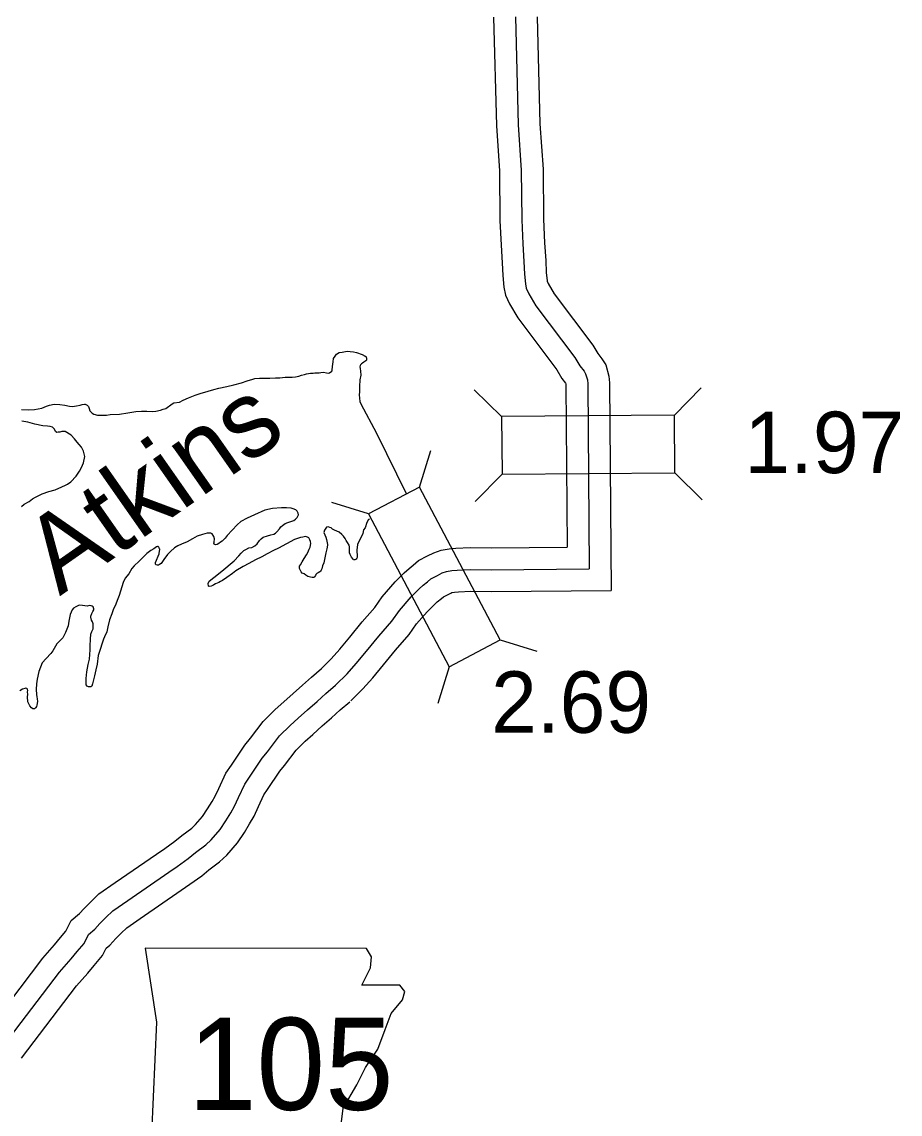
# Model space of a CAD drawing. Extents: x 31699 to 244310, y -8841 to 11474.
# Drawn here: x 98384 to 98787, y 3056 to 3557 of the extents above; entities that cross this region are included whole.
import ezdxf

# ---------------------------------------------------------------- set-up
doc = ezdxf.new("R2010")
doc.units = 0
for name, color, linetype in [('B_Logo', 7, 'Continuous'), ('G-ANNO-TEXT', 7, 'Continuous'), ('Level 55', 7, 'Continuous'), ('R_Draft', 7, 'Continuous'), ('R_XS_EARTHWORK_STAGE1', 7, 'Continuous'), ('R_XS_EARTHWORK_STAGE2', 7, 'Continuous'), ('S_WALL', 7, 'Continuous')]:
    doc.layers.add(name, color=color, linetype=linetype)

msp = doc.modelspace()

# ---------------------------------------------------------------- linework, layer by layer
at = {"layer": 'B_Logo'}
for points in [[(98610.22, 3558.8), (98611.49, 3509.34), (98612.94, 3488.58), (98613.14, 3465.76), (98613.64, 3454.74), (98614.12, 3446.67), (98614.41, 3440.93), (98614.82, 3436.39), (98615.22, 3434.45), (98616.43, 3431.92), (98619.64, 3426.32), (98637.48, 3402.66), (98639.82, 3398.8), (98641.69, 3396.4), (98642.43, 3395.2), (98643.24, 3392.39), (98643.37, 3390.66), (98644.07, 3305.82)], [(98527.77, 3252.44), (98533.08, 3257.72), (98537.27, 3262.4), (98541.98, 3268.09), (98547.62, 3274.98), (98553.59, 3281.86), (98557.04, 3286.74), (98562.42, 3292.96), (98566.13, 3296.64), (98567.93, 3298.25), (98569.85, 3299.79), (98571.51, 3301.26), (98574.44, 3302.8), (98576.7, 3303.94), (98578.63, 3304.61), (98581.09, 3305.02), (98583.55, 3305.22), (98589.68, 3305.5), (98599.13, 3305.39), (98644.07, 3305.82)], [(98375.89, 3087.57), (98401.3, 3120.94), (98406.61, 3126.95), (98409.4, 3130.36), (98412.52, 3134.11), (98414.57, 3138.19), (98417.36, 3140.53), (98419.75, 3143.2), (98422.4, 3145.88), (98425.66, 3149.02), (98432.5, 3153.78), (98451.38, 3166.7), (98455.23, 3169.38), (98460.28, 3172.99), (98463.53, 3175.74), (98468.25, 3179.22), (98470.78, 3181.56), (98474.82, 3186.24), (98477.54, 3190.32), (98479.8, 3194), (98481.52, 3196.94), (98483.31, 3200.94), (98486.22, 3207.09), (98488.34, 3210.23), (98494.17, 3219.06), (98496.56, 3221.93), (98502.14, 3229.22), (98506.98, 3234.04), (98510.7, 3237.32), (98514.95, 3241.2), (98519.27, 3245.01), (98523.32, 3248.62), (98527.77, 3252.44)]]:
    msp.add_lwpolyline(points, dxfattribs=at)
at = {"layer": 'G-ANNO-TEXT'}
msp.add_lwpolyline([(98440.55, 3131.83), (98445.63, 3097.99), (98443.37, 3046.68), (98447.88, 3043.86), (98456.34, 3043.86), (98456.34, 3025.81), (98527.4, 3025.81), (98530.78, 3033.14), (98529.65, 3044.98), (98531.34, 3058.52), (98537.55, 3069.23), (98541.49, 3077.13), (98547.13, 3085.59), (98550.52, 3094.61), (98553.34, 3101.94), (98558.41, 3108.14), (98559.54, 3112.09), (98557.28, 3114.91), (98539.8, 3114.91), (98543.75, 3122.81), (98544.31, 3127.88), (98541.98, 3131.78)], close=True, dxfattribs=at)
at = {"layer": 'Level 55'}
for points in [[(98520.72, 3259.53), (98525.82, 3264.6), (98529.68, 3268.93), (98534.26, 3274.45), (98539.97, 3281.42), (98545.71, 3288.04), (98549.15, 3292.91), (98555.1, 3299.8), (98559.28, 3303.93), (98561.46, 3305.89), (98563.41, 3307.44), (98565.78, 3309.54), (98569.86, 3311.69), (98572.79, 3313.17), (98576.15, 3314.34), (98579.86, 3314.95), (98582.91, 3315.2), (98589.51, 3315.51), (98599.14, 3315.39), (98633.99, 3315.72)], [(98534.83, 3245.35), (98540.35, 3250.84), (98544.85, 3255.88), (98549.7, 3261.73), (98555.26, 3268.53), (98561.47, 3275.69), (98564.92, 3280.57), (98569.73, 3286.13), (98572.99, 3289.36), (98574.39, 3290.61), (98576.3, 3292.13), (98577.24, 3292.98), (98579.02, 3293.91), (98580.61, 3294.71), (98581.1, 3294.89), (98582.32, 3295.09), (98584.2, 3295.24), (98589.85, 3295.5), (98599.12, 3295.39), (98654.15, 3295.92)], [(98367.92, 3093.61), (98393.56, 3127.28), (98398.99, 3133.43), (98401.68, 3136.73), (98404.1, 3139.63), (98406.56, 3144.52), (98410.38, 3147.72), (98412.47, 3150.06), (98415.38, 3153), (98419.29, 3156.78), (98426.82, 3162.01), (98445.7, 3174.93), (98449.47, 3177.55), (98454.14, 3180.89), (98457.34, 3183.59), (98461.86, 3186.93), (98463.57, 3188.52), (98466.85, 3192.31), (98469.12, 3195.71), (98471.22, 3199.14), (98472.61, 3201.51), (98474.22, 3205.12), (98477.51, 3212.06), (98480.03, 3215.79), (98486.13, 3225.03), (98488.74, 3228.17), (98494.61, 3235.83), (98500.15, 3241.34), (98504.02, 3244.76), (98508.27, 3248.64), (98512.63, 3252.49), (98516.74, 3256.15), (98521.26, 3260.03)], [(98383.86, 3081.53), (98409.04, 3114.59), (98414.23, 3120.48), (98417.11, 3124), (98420.93, 3128.59), (98422.57, 3131.85), (98424.34, 3133.33), (98427.03, 3136.34), (98429.43, 3138.76), (98432.03, 3141.27), (98438.18, 3145.54), (98457.05, 3158.47), (98460.99, 3161.21), (98466.42, 3165.09), (98469.73, 3167.88), (98474.64, 3171.51), (98477.98, 3174.6), (98482.8, 3180.17), (98485.97, 3184.93), (98488.37, 3188.85), (98490.43, 3192.36), (98492.39, 3196.77), (98494.93, 3202.12), (98496.65, 3204.68), (98502.22, 3213.09), (98504.38, 3215.7), (98509.67, 3222.61), (98513.82, 3226.73), (98517.38, 3229.87), (98521.64, 3233.76), (98525.91, 3237.53), (98529.9, 3241.09), (98534.28, 3244.85)]]:
    msp.add_lwpolyline(points, dxfattribs=at)
at = {"layer": 'R_Draft'}
for points in [[(98484.65, 3391.05), (98487.24, 3391.93), (98489.9, 3392.8), (98490.77, 3393), (98492.9, 3393.21), (98495.89, 3393.21), (98497.69, 3393.22), (98500.29, 3393.29), (98502.22, 3393.36), (98504.68, 3393.63), (98506.21, 3393.64), (98507.81, 3393.71), (98509.41, 3393.78), (98510.94, 3394.11), (98512.13, 3394.58), (98513.53, 3394.92), (98514.53, 3395.12), (98516.26, 3395.46), (98517.46, 3395.53), (98518.32, 3395.6), (98520.32, 3395.6), (98521.05, 3395.8), (98522.25, 3395.94), (98523.65, 3395.61), (98524.45, 3395.48), (98524.98, 3395.68), (98526.04, 3396.48), (98526.24, 3396.82), (98526.37, 3398.62), (98526.5, 3399.62), (98526.63, 3400.69), (98526.83, 3402.16), (98527.62, 3403.29), (98528.22, 3404.23), (98529.42, 3404.9), (98530.88, 3405.17), (98533.08, 3405.58), (98534.54, 3405.38), (98536.01, 3405.25), (98537.41, 3404.98), (98538.27, 3404.72), (98539.07, 3404.39), (98539.47, 3404.25), (98540.01, 3403.99), (98540.54, 3403.79), (98540.81, 3403.66), (98541.21, 3403.39), (98541.74, 3402.92), (98542.01, 3402.39), (98542.01, 3401.52), (98541.68, 3401.19), (98540.75, 3400.52), (98540.08, 3400.12), (98539.68, 3399.78), (98539.22, 3399.38), (98539.02, 3398.98), (98538.96, 3398.38), (98539.02, 3397.58), (98539.23, 3396.38), (98539.3, 3394.58), (98538.97, 3392.51), (98538.78, 3389.37), (98538.72, 3386.9), (98538.66, 3385.56), (98538.8, 3384.03), (98538.87, 3382.49), (98539.4, 3381.36), (98546.56, 3367.96)], [(98383.75, 3378.76), (98387.14, 3378.7), (98389.74, 3378.77), (98393.2, 3379.51), (98395.26, 3380.32), (98396.59, 3380.85), (98398.85, 3381.26), (98401.45, 3381.06), (98403.72, 3380.8), (98405.85, 3380.41), (98406.98, 3380.14), (98408.11, 3380.34), (98408.98, 3380.55), (98410.77, 3380.88), (98411.64, 3381.15), (98412.7, 3381.35), (98412.97, 3381.22), (98413.97, 3380.76), (98414.57, 3380.22), (98414.84, 3379.22), (98415.17, 3378.22), (98416.18, 3377.22), (98416.98, 3376.76), (98418.71, 3376.29), (98420.77, 3376.17), (98422.84, 3376.3), (98424.43, 3376.57), (98428.76, 3376.72), (98432.49, 3377.33), (98436.28, 3377.87), (98438.81, 3378.07), (98441.27, 3378.01), (98443.67, 3377.95), (98445.4, 3378.02), (98447.6, 3378.56), (98448.79, 3378.96), (98449.93, 3379.3), (98452.85, 3381.44), (98453.71, 3381.84), (98456.24, 3382.25), (98457.9, 3383.12), (98460.36, 3384.13), (98463.49, 3385.4), (98465.69, 3386.14), (98469.41, 3387.22), (98471.94, 3388.02), (98474.27, 3388.63), (98477.93, 3389.37), (98481.12, 3390.11), (98484.65, 3391.05)], [(98383.74, 3334.37), (98385, 3335.37), (98387.26, 3336.71), (98388.79, 3337.92), (98390.25, 3338.65), (98393.31, 3340.13), (98396.37, 3341.27), (98399.29, 3342.08), (98402.35, 3343.42), (98403.95, 3344.16), (98404.95, 3344.63), (98406.47, 3345.7), (98408.93, 3348.24), (98410.46, 3350.51), (98411.32, 3352.32), (98412.24, 3354.39), (98412.9, 3357.26), (98412.23, 3359.79), (98411.29, 3361.59), (98410.29, 3362.73), (98409.29, 3363.93), (98408.15, 3365.46), (98406.55, 3367.12), (98403.81, 3368.79), (98403.08, 3368.78), (98402.35, 3368.78), (98401.82, 3368.65), (98401.35, 3368.51), (98400.62, 3368.38), (98399.95, 3368.31), (98399.42, 3368.78), (98398.89, 3369.78), (98397.95, 3370.71), (98396.88, 3371.11), (98395.69, 3371.24), (98393.55, 3371.37), (98389.96, 3372.09), (98386.69, 3373.02), (98383.89, 3373.55)], [(98546.56, 3367.96), (98560.36, 3340.06)], [(98517.85, 3301.75), (98517.12, 3301.81), (98516.32, 3301.94), (98515.12, 3302.27), (98514.18, 3302.94), (98513.32, 3303.47), (98512.52, 3303.87), (98512.05, 3304.47), (98511.65, 3305), (98511.25, 3306), (98511.31, 3307.07), (98511.71, 3307.61), (98512.5, 3308.94), (98513.36, 3310.55), (98514.43, 3312.15), (98515.09, 3313.35), (98515.75, 3314.76), (98516.15, 3315.76), (98516.48, 3317.36), (98516.27, 3318.36), (98515.94, 3319.16), (98515.47, 3320.03), (98514.94, 3320.36), (98513.94, 3320.63), (98512.8, 3320.36), (98511.74, 3320.09), (98509.01, 3319.22), (98501.57, 3315.33), (98499.37, 3314.26), (98496.45, 3312.71), (98494.05, 3311.31), (98491.06, 3309.9), (98488, 3308.29), (98485.41, 3306.82), (98482.02, 3304.87), (98480.49, 3303.6), (98477.9, 3301.86), (98475.91, 3300.45), (98475.04, 3299.92), (98474.25, 3299.58), (98472.72, 3298.85), (98471.92, 3298.44), (98471.45, 3298.18), (98470.72, 3297.84), (98469.79, 3297.64), (98469.46, 3297.84), (98469.39, 3299.11), (98469.78, 3300.17), (98471.98, 3301.78), (98475.63, 3304.66), (98481.28, 3309.41), (98483.4, 3311.68), (98484.46, 3312.96), (98485.79, 3314.16), (98486.72, 3314.7), (98487.98, 3315.37), (98489.38, 3315.64), (98490.78, 3316.31), (98491.91, 3317.31), (98492.97, 3318.78), (98493.7, 3319.58), (98494.56, 3320.32), (98496.56, 3320.92), (98498.15, 3321.33), (98499.49, 3321.66), (98500.22, 3322.13), (98500.88, 3322.8), (98502.08, 3324.07), (98502.74, 3325.08), (98503.4, 3325.68), (98504.67, 3326.55), (98505.86, 3327.09), (98507.72, 3327.62), (98508.72, 3327.96), (98509.45, 3328.56), (98510.25, 3329.36), (98510.78, 3330.57), (98510.58, 3331.37), (98510.18, 3332.23), (98509.57, 3332.9), (98508.38, 3333.37), (98507.38, 3333.56), (98505.31, 3333.76), (98503.05, 3333.75), (98498.92, 3333.41), (98495.39, 3332.67), (98490.67, 3330.52), (98487.21, 3329.05), (98484.42, 3327.51), (98482.63, 3325.9), (98480.31, 3323.49), (98478.12, 3321.09), (98477.19, 3319.81), (98475.73, 3318.54), (98475.06, 3318.07), (98474.2, 3317.47), (98473.47, 3317), (98472.8, 3316.8), (98472.07, 3317.07), (98471.93, 3317.53), (98472.06, 3318.07)], [(98543.31, 3328.6), (98542.88, 3328.37), (98542.15, 3327.1), (98541.36, 3324.62), (98540.63, 3323.62), (98540.23, 3321.95), (98539.44, 3320.08), (98538.44, 3318.34), (98537.91, 3317.01), (98537.65, 3315.61), (98537.46, 3314.47), (98537.52, 3313.47), (98537.66, 3312.33), (98537.66, 3311), (98537.53, 3310.73), (98537.2, 3310.26), (98536.94, 3310), (98536.6, 3309.86), (98536, 3309.99), (98535.8, 3310.19), (98535.07, 3311.13), (98534.4, 3312.33), (98534.2, 3313.13), (98534.19, 3314.33), (98534.12, 3315.93), (98534.05, 3316.67), (98533.19, 3317.87), (98532.58, 3318.73), (98532.11, 3319.67), (98531.38, 3320.8), (98530.64, 3321.6), (98529.38, 3322.53), (98528.38, 3323.06), (98527.24, 3323.53), (98526.44, 3323.93), (98525.71, 3324.59), (98525.11, 3324.79), (98524.38, 3324.99), (98523.65, 3324.85), (98523.31, 3324.45), (98522.72, 3323.45), (98522.45, 3322.38), (98523.26, 3320.25), (98523.59, 3319.18), (98523.73, 3318.45), (98524.13, 3316.98), (98524.13, 3316.64), (98523.74, 3314.97), (98523.28, 3313.17), (98522.88, 3310.83), (98522.36, 3308.56), (98521.83, 3307.16), (98521.43, 3305.83), (98521.17, 3305.16), (98520.9, 3304.69), (98520.51, 3304.42), (98519.84, 3304.02), (98519.24, 3303.62), (98518.78, 3303.22), (98518.58, 3302.75), (98518.18, 3302.08), (98517.85, 3301.75)], [(98472.06, 3318.07), (98472.26, 3319.6), (98471.92, 3320.6), (98471.19, 3321.8), (98470.66, 3322.07), (98468.99, 3322.07), (98466.73, 3321.53), (98464.4, 3320.79), (98462.14, 3319.58), (98459.68, 3318.18), (98457.22, 3317.1), (98455.49, 3316.36), (98453.96, 3315.49), (98452.1, 3313.69), (98450.71, 3312.42), (98449.12, 3310.14), (98448.39, 3309.14), (98447.79, 3308.27), (98447.06, 3307.74), (98446.59, 3307.53), (98445.93, 3307.4), (98445.4, 3307.6), (98445.19, 3308.06), (98445.19, 3308.67), (98446.85, 3312.67), (98446.91, 3312.81), (98447.17, 3314.81), (98447.11, 3314.94), (98446.9, 3315.48), (98446.77, 3315.74), (98446.5, 3316.01), (98446.1, 3316.08), (98445.77, 3315.94), (98445.71, 3315.88), (98444.44, 3315.01), (98443.11, 3314.13), (98441.25, 3312.8), (98439.46, 3311.06), (98437.73, 3309.38), (98435.48, 3307.11), (98434.41, 3305.91), (98432.96, 3303.57), (98431.36, 3301.56), (98430.44, 3299.56), (98428.52, 3293.54), (98427.73, 3291.27), (98427.07, 3289.6), (98425.88, 3287.06), (98425.22, 3285.13), (98424.16, 3282.39), (98423.44, 3279.25), (98422.98, 3276.91), (98421.85, 3274.57), (98421.39, 3273.5), (98420.79, 3271.7), (98419.8, 3268.83), (98418.94, 3266.09), (98418.49, 3262.15), (98417.9, 3259.48), (98417.31, 3256.81), (98416.71, 3254.34), (98416.38, 3253), (98415.99, 3252.07), (98415.59, 3251.66), (98414.52, 3251.73), (98413.86, 3252.06), (98413.52, 3252.59), (98413.38, 3254.26), (98413.38, 3255.53), (98413.77, 3258.6), (98414.36, 3262.01), (98414.95, 3264.41), (98415.28, 3268.62), (98415.34, 3270.55), (98415.46, 3273.56), (98415.65, 3275.83), (98416.12, 3277.03), (98416.65, 3278.23), (98416.65, 3278.83), (98416.71, 3279.7), (98416.64, 3280.57), (98416.31, 3281.44), (98415.9, 3282.3), (98415.57, 3283.64), (98415.57, 3284.1), (98416.09, 3285.37), (98416.56, 3286.24), (98416.96, 3287.04), (98416.95, 3287.45), (98416.62, 3288.31), (98416.15, 3288.65), (98415.69, 3288.84), (98414.82, 3288.98), (98414.09, 3288.71), (98410.62, 3289.17), (98409.89, 3288.97), (98408.76, 3288.43), (98407.7, 3287.83), (98407.1, 3287.02), (98406.18, 3284.82), (98405.52, 3281.75)], [(98405.52, 3281.75), (98405.13, 3279.61), (98403.93, 3276.6), (98402.74, 3274.13), (98400.02, 3271.46), (98398.17, 3268.18), (98397.24, 3267.04), (98395.05, 3264.64), (98393.32, 3262.76), (98391.73, 3258.76), (98390.94, 3255.28), (98390.68, 3253.08), (98390.56, 3250.54), (98390.63, 3248.14), (98390.77, 3247.07), (98390.97, 3246.14), (98391.11, 3245), (98390.84, 3243.33), (98390.65, 3242.67), (98390.45, 3242.2), (98390.18, 3241.86), (98389.78, 3241.6), (98389.32, 3241.6), (98388.98, 3241.66), (98388.38, 3242.06), (98387.58, 3243.06), (98386.78, 3244.79), (98386.51, 3247.06), (98386.7, 3248.13), (98386.63, 3249.47), (98386.7, 3250.07), (98386.56, 3250.33), (98386.5, 3250.6), (98386.23, 3250.93), (98385.76, 3251.07), (98385.3, 3251), (98384.3, 3250.6), (98382.97, 3249.93)]]:
    msp.add_lwpolyline(points, dxfattribs=at)
at = {"layer": 'R_XS_EARTHWORK_STAGE1'}
for p, q in [((98603.9, 3375.56), (98591.35, 3387.9)), ((98683.09, 3376.22), (98695.44, 3388.76)), ((98566.31, 3343.28), (98571.52, 3360.09)), ((98604.11, 3349.16), (98591.77, 3336.62)), ((98683.31, 3349.82), (98695.86, 3337.47)), ((98542.95, 3330.97), (98526.14, 3336.18)), ((98603.23, 3273.21), (98620.04, 3268)), ((98579.88, 3260.9), (98574.67, 3244.09))]:
    msp.add_line(p, q, dxfattribs=at)
for points in [[(98604.11, 3349.16), (98683.31, 3349.82), (98683.09, 3376.22), (98603.9, 3375.56)], [(98542.95, 3330.97), (98579.88, 3260.9), (98603.23, 3273.21), (98566.31, 3343.28)]]:
    msp.add_lwpolyline(points, close=True, dxfattribs=at)
at = {"layer": 'R_XS_EARTHWORK_STAGE2'}
for points in [[(98600.22, 3558.7), (98601.5, 3508.86), (98602.95, 3488.19), (98603.14, 3465.49), (98603.65, 3454.22), (98604.14, 3446.12), (98604.43, 3440.23), (98604.91, 3434.91), (98605.68, 3431.24), (98607.56, 3427.28), (98611.28, 3420.8), (98629.19, 3397.05), (98631.57, 3393.11), (98633.24, 3390.98), (98633.35, 3390.6), (98633.38, 3390.22), (98633.99, 3315.72)], [(98620.22, 3558.9), (98621.48, 3509.82), (98622.94, 3488.98), (98623.14, 3466.02), (98623.62, 3455.27), (98624.11, 3447.21), (98624.38, 3441.63), (98624.73, 3437.87), (98624.77, 3437.67), (98625.29, 3436.56), (98628, 3431.84), (98645.77, 3408.28), (98648.07, 3404.48), (98649.92, 3402.1), (98651.66, 3399.27), (98653.12, 3394.19), (98653.37, 3391.1), (98654.15, 3295.92)]]:
    msp.add_lwpolyline(points, dxfattribs=at)

# ---------------------------------------------------------------- texts
at = {"layer": 'G-ANNO-TEXT'}
msp.add_text('105', height=42.24, dxfattribs=at).set_placement((98460.13, 3057.75))
at = {"layer": 'R_Draft'}
msp.add_text('Atkins', height=35.2, rotation=35, dxfattribs=at).set_placement((98401.33, 3293.15))
at = {"layer": 'S_WALL'}
for s, p in [('1.97', (98715.21, 3349.68)), ('2.69', (98599.11, 3230.62))]:
    msp.add_text(s, height=28.16, dxfattribs=at).set_placement(p)

doc.saveas('drawing.dxf')
